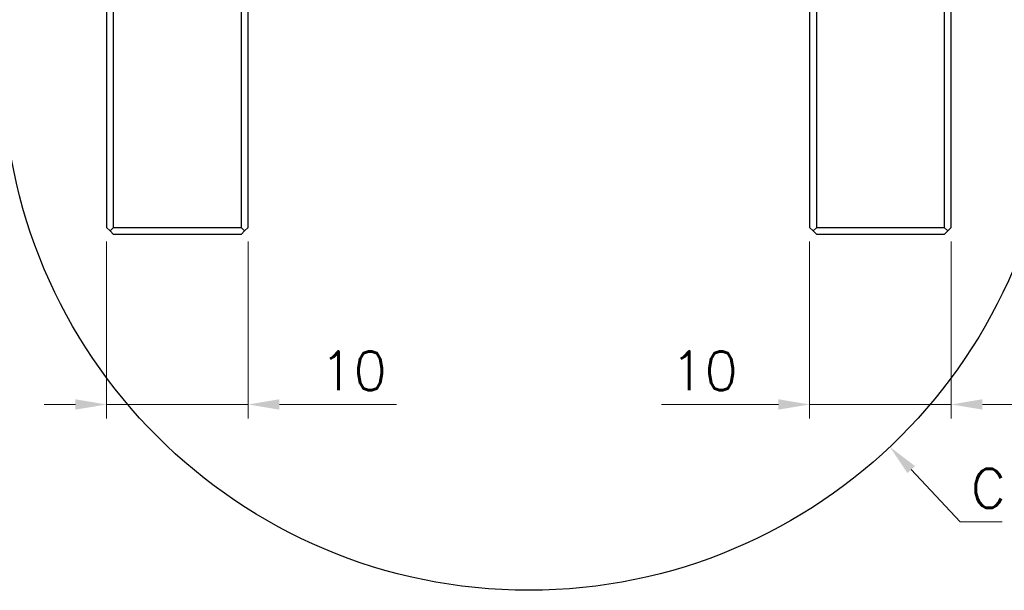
# Model space of a CAD drawing. Header units: millimetres. Extents: x 399 to 6233, y -1870 to 1602.
# Tile 339 of 656: x 4207 to 4277, y 515 to 555. Entities that reach past the tile are written whole.
import ezdxf

# ---------------------------------------------------------------- set-up
doc = ezdxf.new("R2010")
doc.units = ezdxf.units.MM
for name, color, linetype, lineweight in [('AM_5', 3, 'Continuous', 25), ('AM_8', 1, 'Continuous', 25), ('可見 (ISO)', 7, 'Continuous', 25)]:
    doc.layers.add(name, color=color, linetype=linetype, lineweight=lineweight)
doc.layers.add('S40', color=7, linetype='Continuous')
doc.styles.add('尺寸標註', font='romans.shx', dxfattribs={"bigfont": 'CHINESET.SHX'})
doc.dimstyles.new('複本(2) CNS2-1$0', dxfattribs={"dimtxt": 2.75, "dimasz": 2.2, "dimexe": 1, "dimexo": 1, "dimgap": 1, "dimtad": 1, "dimtoh": 1, "dimdsep": 46, "dimtxsty": '尺寸標註', "dimcen": 0, "dimclrd": 2, "dimclre": 2, "dimclrt": 3, "dimadec": 0, "dimazin": 2, "dimtp": 0.1, "dimtm": 0.1, "dimtfac": 0.71, "dimtmove": 0, "dimatfit": 0, "dimfxl": 0, "dimlwd": 13, "dimlwe": 13, "dimarcsym": 0})

# ---------------------------------------------------------------- blocks, each defined once
blk = doc.blocks.new('*D199')
at = {"layer": 'AM_5', "color": 2, "lineweight": 13}
for p, q in [((4213.425, 539.628), (4213.425, 527.128)), ((4223.425, 539.628), (4223.425, 527.128)), ((4211.225, 528.128), (4209.025, 528.128)), ((4213.425, 528.128), (4223.425, 528.128)), ((4225.625, 528.128), (4233.884, 528.128))]:
    blk.add_line(p, q, dxfattribs=at)
at = {"layer": 'AM_5', "color": 2, "lineweight": -2}
for points in [[(4211.225, 528.495), (4211.225, 527.762), (4213.425, 528.128)], [(4225.625, 528.495), (4225.625, 527.762), (4223.425, 528.128)]]:
    blk.add_solid(points, dxfattribs=at)
at = {"layer": 'Defpoints', "color": 0, "lineweight": -2}
for p in [(4213.425, 540.628), (4223.425, 540.628), (4223.425, 528.128)]:
    blk.add_point(p, dxfattribs=at)
at = {"layer": 'AM_5', "color": 3, "insert": (4230.854, 530.503), "char_height": 2.75, "attachment_point": 5, "style": '尺寸標註'}
blk.add_mtext('10', dxfattribs=at)
blk = doc.blocks.new('*D200')
at = {"layer": 'AM_5', "color": 2, "lineweight": 13}
for p, q in [((4263.053, 539.628), (4263.053, 527.128)), ((4273.053, 539.628), (4273.053, 527.128)), ((4260.853, 528.128), (4252.594, 528.128)), ((4273.053, 528.128), (4263.053, 528.128)), ((4275.253, 528.128), (4277.453, 528.128))]:
    blk.add_line(p, q, dxfattribs=at)
at = {"layer": 'AM_5', "color": 2, "lineweight": -2}
for points in [[(4260.853, 528.495), (4260.853, 527.762), (4263.053, 528.128)], [(4275.253, 528.495), (4275.253, 527.762), (4273.053, 528.128)]]:
    blk.add_solid(points, dxfattribs=at)
at = {"layer": 'Defpoints', "color": 0, "lineweight": -2}
for p in [(4263.053, 540.628), (4273.053, 540.628), (4273.053, 528.128)]:
    blk.add_point(p, dxfattribs=at)
at = {"layer": 'AM_5', "color": 3, "insert": (4255.623, 530.503), "char_height": 2.75, "attachment_point": 5, "style": '尺寸標註'}
blk.add_mtext('10', dxfattribs=at)
blk = doc.blocks.new('S40-正視-02')
at = {"layer": '可見 (ISO)'}
for p, q in [((-30.314, -32.35), (-30.314, -50.5)), ((-29.814, -50.5), (-29.814, -32.35)), ((-20.814, -32.35), (-20.814, -50.5)), ((-20.314, -50.5), (-20.314, -32.35)), ((19.314, -32.35), (19.314, -50.5)), ((19.814, -50.5), (19.814, -32.35)), ((28.814, -32.35), (28.814, -50.5)), ((29.314, -50.5), (29.314, -32.35)), ((-30.314, -50.5), (-30.064, -50.75)), ((-30.064, -50.75), (-29.814, -50.5)), ((-29.814, -50.5), (-20.814, -50.5)), ((-20.814, -50.5), (-20.564, -50.75)), ((-20.564, -50.75), (-20.314, -50.5)), ((19.314, -50.5), (19.564, -50.75)), ((19.564, -50.75), (19.814, -50.5)), ((19.814, -50.5), (28.814, -50.5)), ((28.814, -50.5), (29.064, -50.75)), ((29.064, -50.75), (29.314, -50.5)), ((-29.814, -51), (-30.064, -50.75)), ((-20.814, -51), (-29.814, -51)), ((-20.814, -51), (-20.564, -50.75)), ((19.814, -51), (19.564, -50.75)), ((28.814, -51), (19.814, -51)), ((28.814, -51), (29.064, -50.75))]:
    blk.add_line(p, q, dxfattribs=at)

msp = doc.modelspace()

# ---------------------------------------------------------------- linework, layer by layer
at = {"layer": 'AM_5', "color": 2, "lineweight": 13}
for p, q in [((4270.224, 523.527), (4273.685, 519.833)), ((4273.685, 519.833), (4276.649, 519.833))]:
    msp.add_line(p, q, dxfattribs=at)
at = {"layer": 'AM_5', "color": 2}
msp.add_solid([(4270.492, 523.778), (4269.957, 523.277), (4268.72, 525.133)], dxfattribs=at)
at = {"layer": 'AM_8'}
msp.add_circle((4243.239, 552.128), 37.122, dxfattribs=at)

# ---------------------------------------------------------------- block references
at = {"layer": 'S40'}
msp.add_blockref('S40-正視-02', (4243.739, 591.128), dxfattribs=at)

# ---------------------------------------------------------------- texts
at = {"layer": 'AM_5', "color": 3, "insert": (4275.667, 522.208), "char_height": 2.75, "attachment_point": 5, "style": '尺寸標註'}
msp.add_mtext('C', dxfattribs=at)

# ---------------------------------------------------------------- dimensions: what is measured, and where the dimension line sits
at = {"layer": 'AM_5'}
for base, p1, p2, picture, middle in [((4223.425, 528.128), (4213.425, 540.628), (4223.425, 540.628), '*D199', (4230.854, 528.128)), ((4273.053, 528.128), (4263.053, 540.628), (4273.053, 540.628), '*D200', (4255.623, 528.128))]:
    dim = msp.add_linear_dim(base=base, p1=p1, p2=p2, angle=0, dimstyle='複本(2) CNS2-1$0', override={"dimdec": 1}, dxfattribs=at)
    dim.commit()
    dim.dimension.update_dxf_attribs({"geometry": picture, "text_midpoint": middle, "dimtype": 160})

doc.saveas('drawing.dxf')
